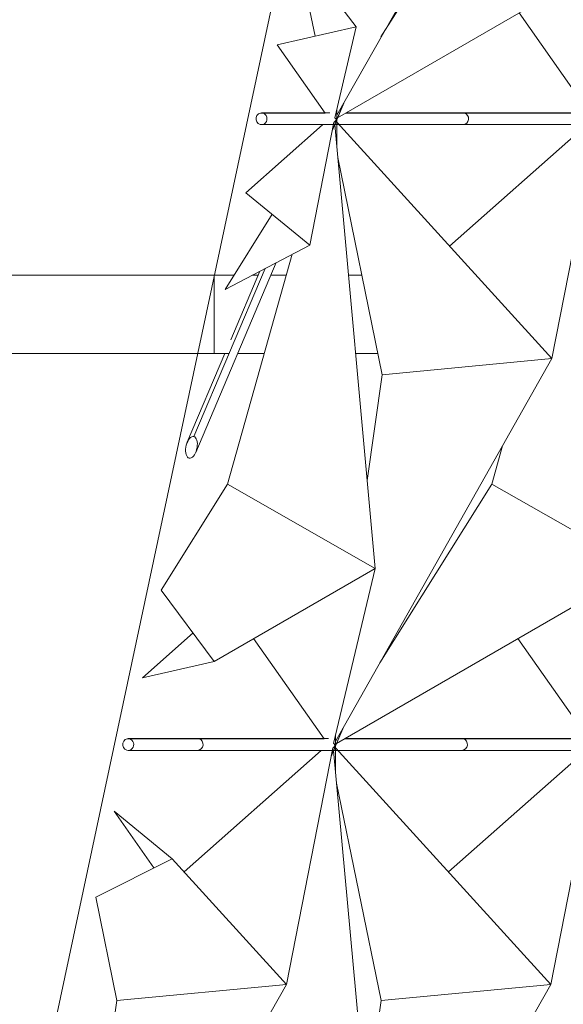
# Model space of a CAD drawing. Header units: inches. Extents: x 424 to 2043, y -237 to 445.
# Tile 327 of 656: x 730.44 to 733.22, y 220.12 to 225.16. Entities that reach past the tile are written whole.
import ezdxf

# ---------------------------------------------------------------- set-up
doc = ezdxf.new("R2010")
doc.units = ezdxf.units.IN
doc.header["$MEASUREMENT"] = 0
for name, color, linetype, lineweight in [('A-FLOR', 192, 'Continuous', 9), ('A-GLAZ-CURT', 52, 'Continuous', 9), ('A-WALL', 113, 'Continuous', 9)]:
    doc.layers.add(name, color=color, linetype=linetype, lineweight=lineweight)

# ---------------------------------------------------------------- blocks, each defined once
blk = doc.blocks.new('Family2 - Family2-V10-North')
at = {"layer": 'A-GLAZ-CURT'}
for p, q in [((154.3833, 8.03), (154.3717, 8.03)), ((155.0708, 8.0293), (154.4662, 8.0293)), ((155.0646, 8.03), (154.4674, 8.03)), ((155.734, 8.03), (155.0646, 8.03)), ((155.7106, 8.0293), (155.0708, 8.0293)), ((154.4067, 7.97), (154.4297, 7.97)), ((154.419, 7.859), (154.4192, 7.9824)), ((154.4208, 7.9816), (155.5185, 6.7734)), ((154.4208, 7.9816), (155.5185, 6.7734)), ((154.4314, 7.97), (155.0646, 7.97)), ((154.9961, 7.3483), (155.6965, 7.9693)), ((155.0646, 7.97), (155.7225, 7.97)), ((155.7551, 7.9831), (155.5185, 6.7734)), ((155.7551, 7.9831), (155.5185, 6.7734)), ((155.6947, 7.97), (155.6931, 7.9663)), ((155.7463, 7.9381), (155.7744, 8.0044)), ((154.6522, 6.6906), (154.4242, 7.8018)), ((155.5185, 6.7734), (154.414, 4.8189)), ((155.5185, 6.7734), (154.414, 4.8189)), ((154.6522, 6.6906), (155.5185, 6.7734)), ((155.5185, 6.7734), (154.6522, 6.6906)), ((154.5744, 6.1505), (154.6522, 6.6906)), ((154.4051, 4.7737), (154.4551, 4.8916)), ((154.4137, 4.8158), (154.4137, 4.8484))]:
    blk.add_line(p, q, dxfattribs=at)
for start_param, end_param in [(6.061168, 6.322967), (3.141593, 6.061168)]:
    blk.add_ellipse((155.0646, 8), major_axis=(0, 0.03), ratio=0.942671, start_param=start_param, end_param=end_param, dxfattribs=at)
for points, knots in [([(154.4095, 8.0061), (154.4097, 8.0058), (154.4109, 8.0042), (154.4129, 8.0012), (154.4151, 7.9973), (154.4169, 7.9934), (154.4182, 7.9896), (154.419, 7.986), (154.4193, 7.9826), (154.4191, 7.9806), (154.419, 7.9796)], [0.3637696, 0.3637696, 0.3637696, 0.3637696, 0.375, 0.4166667, 0.4583333, 0.5, 0.5416667, 0.5833333, 0.625, 0.6666667, 0.6666667, 0.6666667, 0.6666667]), ([(155.7753, 8.0067), (155.7751, 8.0061), (155.7744, 8.0043), (155.773, 8.0012), (155.7706, 7.9973), (155.7676, 7.9934), (155.7642, 7.9896), (155.7604, 7.986), (155.7573, 7.9835), (155.7554, 7.9821), (155.755, 7.9818)], [0.3580875, 0.3580875, 0.3580875, 0.3580875, 0.375, 0.4166667, 0.4583333, 0.5, 0.5416667, 0.5833333, 0.625, 0.6364711, 0.6364711, 0.6364711, 0.6364711]), ([(154.4136, 4.8183), (154.4137, 4.8173), (154.4137, 4.8151), (154.4136, 4.8117), (154.4133, 4.8069), (154.4126, 4.8007), (154.4113, 4.7934), (154.4095, 4.7861), (154.4077, 4.7803), (154.406, 4.7758), (154.4047, 4.7728), (154.4039, 4.7709), (154.4035, 4.7701)], [-0.6431007, -0.6431007, -0.6431007, -0.6431007, -0.625, -0.6041667, -0.5833333, -0.5416667, -0.5, -0.4583333, -0.4166667, -0.3958333, -0.375, -0.358699, -0.358699, -0.358699, -0.358699])]:
    blk.add_open_spline(points, degree=3, knots=knots, dxfattribs=at)
blk = doc.blocks.new('Family2 - Family2-V18-North')
at = {"layer": 'A-GLAZ-CURT'}
for p, q in [((149.0217, 11.059), (149.0219, 11.2158)), ((148.9466, 11.17), (148.945, 11.1663)), ((148.9982, 11.1381), (149.0133, 11.1737)), ((149.2179, 8.9007), (149.0116, 11.17)), ((149.2179, 8.9007), (149.0116, 11.17)), ((148.5186, 9.5277), (148.4637, 9.332)), ((148.4637, 9.332), (147.8916, 8.4183)), ((148.4637, 9.332), (149.2179, 8.9007)), ((149.2179, 8.9007), (148.4637, 9.332)), ((147.6699, 8.0046), (149.2179, 8.9007)), ((147.6699, 8.0046), (149.2179, 8.9007)), ((149.0062, 8.0054), (149.2179, 8.9007)), ((149.0062, 8.0054), (149.2179, 8.9007)), ((148.5972, 8.5414), (148.9566, 8.0297)), ((147.67, 8.0044), (147.707, 8.0916)), ((148.3172, 8.0293), (147.7125, 8.0293)), ((148.3109, 8.03), (147.7138, 8.03)), ((148.9688, 8.03), (148.3109, 8.03)), ((148.9566, 8.0293), (148.3172, 8.0293)), ((149.0163, 7.9824), (149.0164, 8.0484)), ((147.6181, 7.97), (147.6468, 7.97)), ((147.6482, 7.97), (147.6761, 7.97)), ((147.6777, 7.97), (148.3109, 7.97)), ((148.3109, 7.97), (148.9975, 7.97)), ((148.9989, 7.97), (149.0038, 7.97))]:
    blk.add_line(p, q, dxfattribs=at)
for start_param, end_param in [(6.061168, 6.322967), (3.141593, 6.061168)]:
    blk.add_ellipse((148.3109, 8), major_axis=(0, 0.03), ratio=0.942671, start_param=start_param, end_param=end_param, dxfattribs=at)
for points, knots in [([(149.0117, 11.1701), (149.0121, 11.1709), (149.013, 11.1728), (149.0142, 11.1758), (149.0159, 11.1803), (149.0178, 11.1861), (149.0196, 11.1934), (149.0209, 11.2007), (149.0216, 11.2069), (149.0219, 11.2117), (149.0219, 11.2151), (149.0219, 11.2173), (149.0219, 11.2183)], [-0.641301, -0.641301, -0.641301, -0.641301, -0.625, -0.6041667, -0.5833333, -0.5416667, -0.5, -0.4583333, -0.4166667, -0.3958333, -0.375, -0.3568993, -0.3568993, -0.3568993, -0.3568993]), ([(147.6506, 7.9818), (147.651, 7.9821), (147.6529, 7.9835), (147.656, 7.986), (147.6598, 7.9896), (147.6632, 7.9934), (147.6662, 7.9973), (147.6686, 8.0012), (147.67, 8.0043), (147.6707, 8.0061), (147.6709, 8.0067)], [0.3635289, 0.3635289, 0.3635289, 0.3635289, 0.375, 0.4166667, 0.4583333, 0.5, 0.5416667, 0.5833333, 0.625, 0.6419125, 0.6419125, 0.6419125, 0.6419125]), ([(149.0161, 7.9796), (149.0162, 7.9806), (149.0164, 7.9826), (149.0161, 7.986), (149.0153, 7.9896), (149.014, 7.9934), (149.0122, 7.9973), (149.01, 8.0012), (149.008, 8.0042), (149.0068, 8.0058), (149.0065, 8.0061)], [0.3333333, 0.3333333, 0.3333333, 0.3333333, 0.375, 0.4166667, 0.4583333, 0.5, 0.5416667, 0.5833333, 0.625, 0.6362304, 0.6362304, 0.6362304, 0.6362304])]:
    blk.add_open_spline(points, degree=3, knots=knots, dxfattribs=at)
blk = doc.blocks.new('Family2 - Family2-V19-North')
at = {"layer": 'A-GLAZ-CURT'}
for p, q in [((150.3724, 11.059), (150.3727, 11.2158)), ((150.2973, 11.17), (150.2957, 11.1663)), ((150.349, 11.1381), (150.3641, 11.1737)), ((150.5687, 8.9007), (150.3623, 11.17)), ((150.5687, 8.9007), (150.3623, 11.17)), ((149.8694, 9.5277), (149.8144, 9.332)), ((149.8144, 9.332), (149.2424, 8.4183)), ((149.8144, 9.332), (150.5687, 8.9007)), ((150.5687, 8.9007), (149.8144, 9.332)), ((149.0207, 8.0046), (150.5687, 8.9007)), ((149.0207, 8.0046), (150.5687, 8.9007)), ((150.357, 8.0054), (150.5687, 8.9007)), ((150.357, 8.0054), (150.5687, 8.9007)), ((149.948, 8.5414), (150.3077, 8.0293)), ((149.0208, 8.0044), (149.0577, 8.0916)), ((149.6679, 8.0293), (149.0632, 8.0293)), ((149.6617, 8.03), (149.0645, 8.03)), ((150.3195, 8.03), (149.6617, 8.03)), ((150.3077, 8.0293), (149.6679, 8.0293)), ((150.367, 7.9824), (150.3671, 8.0484)), ((148.9688, 7.97), (148.9975, 7.97)), ((148.9989, 7.97), (149.0268, 7.97)), ((149.0284, 7.97), (149.6617, 7.97)), ((149.6617, 7.97), (150.3483, 7.97)), ((150.3496, 7.97), (150.3545, 7.97))]:
    blk.add_line(p, q, dxfattribs=at)
for start_param, end_param in [(6.061168, 6.322967), (3.141593, 6.061168)]:
    blk.add_ellipse((149.6617, 8), major_axis=(0, 0.03), ratio=0.942671, start_param=start_param, end_param=end_param, dxfattribs=at)
for points, knots in [([(150.3624, 11.1701), (150.3628, 11.1709), (150.3637, 11.1728), (150.365, 11.1758), (150.3666, 11.1803), (150.3685, 11.1861), (150.3703, 11.1934), (150.3716, 11.2007), (150.3723, 11.2069), (150.3726, 11.2117), (150.3727, 11.2151), (150.3727, 11.2172), (150.3726, 11.2182)], [-0.641301, -0.641301, -0.641301, -0.641301, -0.625, -0.6041667, -0.5833333, -0.5416667, -0.5, -0.4583333, -0.4166667, -0.3958333, -0.375, -0.3572857, -0.3572857, -0.3572857, -0.3572857]), ([(149.0014, 7.9818), (149.0018, 7.9821), (149.0036, 7.9835), (149.0068, 7.986), (149.0106, 7.9896), (149.014, 7.9934), (149.0169, 7.9973), (149.0193, 8.0012), (149.0208, 8.0043), (149.0214, 8.0061), (149.0216, 8.0067)], [0.3635289, 0.3635289, 0.3635289, 0.3635289, 0.375, 0.4166667, 0.4583333, 0.5, 0.5416667, 0.5833333, 0.625, 0.6419125, 0.6419125, 0.6419125, 0.6419125]), ([(150.3668, 7.9796), (150.367, 7.9806), (150.3671, 7.9826), (150.3668, 7.986), (150.366, 7.9896), (150.3647, 7.9934), (150.3629, 7.9973), (150.3607, 8.0012), (150.3587, 8.0042), (150.3575, 8.0058), (150.3573, 8.0061)], [0.3333333, 0.3333333, 0.3333333, 0.3333333, 0.375, 0.4166667, 0.4583333, 0.5, 0.5416667, 0.5833333, 0.625, 0.6362304, 0.6362304, 0.6362304, 0.6362304])]:
    blk.add_open_spline(points, degree=3, knots=knots, dxfattribs=at)
blk = doc.blocks.new('Family2 - Family2-V16-North')
at = {"layer": 'A-GLAZ-CURT'}
for p, q in [((147.6653, 7.859), (147.6656, 8.0158)), ((147.5903, 7.97), (147.5887, 7.9663)), ((147.6419, 7.9381), (147.657, 7.9737)), ((147.8616, 5.7007), (147.6552, 7.97)), ((147.8616, 5.7007), (147.6552, 7.97)), ((147.1623, 6.3277), (147.1074, 6.132)), ((147.1074, 6.132), (146.5353, 5.2183)), ((147.1074, 6.132), (147.8616, 5.7007)), ((147.8616, 5.7007), (147.1074, 6.132)), ((146.3136, 4.8046), (147.8616, 5.7007)), ((146.3136, 4.8046), (147.8616, 5.7007)), ((147.6499, 4.8054), (147.8616, 5.7007)), ((147.6499, 4.8054), (147.8616, 5.7007)), ((147.2409, 5.3414), (147.6006, 4.8293)), ((146.3137, 4.8044), (146.3507, 4.8916)), ((147.66, 4.7824), (147.6601, 4.8484)), ((146.9609, 4.8293), (146.3562, 4.8293)), ((146.9546, 4.83), (146.3575, 4.83)), ((147.6125, 4.83), (146.9546, 4.83)), ((147.6006, 4.8293), (146.9609, 4.8293)), ((146.2618, 4.77), (146.2905, 4.77)), ((146.2918, 4.77), (146.3197, 4.77)), ((146.3214, 4.77), (146.9546, 4.77)), ((146.9546, 4.77), (147.6412, 4.77)), ((147.6426, 4.77), (147.6475, 4.77))]:
    blk.add_line(p, q, dxfattribs=at)
for start_param, end_param in [(6.061168, 6.322967), (3.141593, 6.061168)]:
    blk.add_ellipse((146.9546, 4.8), major_axis=(0, 0.03), ratio=0.942671, start_param=start_param, end_param=end_param, dxfattribs=at)
for points, knots in [([(147.6554, 7.9701), (147.6558, 7.9709), (147.6566, 7.9728), (147.6579, 7.9758), (147.6596, 7.9803), (147.6615, 7.9861), (147.6632, 7.9934), (147.6646, 8.0007), (147.6652, 8.0069), (147.6655, 8.0117), (147.6656, 8.0151), (147.6656, 8.0173), (147.6656, 8.0183)], [-0.641301, -0.641301, -0.641301, -0.641301, -0.625, -0.6041667, -0.5833333, -0.5416667, -0.5, -0.4583333, -0.4166667, -0.3958333, -0.375, -0.3568993, -0.3568993, -0.3568993, -0.3568993]), ([(146.2943, 4.7818), (146.2947, 4.7821), (146.2966, 4.7835), (146.2997, 4.786), (146.3035, 4.7896), (146.3069, 4.7934), (146.3099, 4.7973), (146.3123, 4.8012), (146.3137, 4.8043), (146.3144, 4.8061), (146.3146, 4.8067)], [0.3635289, 0.3635289, 0.3635289, 0.3635289, 0.375, 0.4166667, 0.4583333, 0.5, 0.5416667, 0.5833333, 0.625, 0.6419125, 0.6419125, 0.6419125, 0.6419125]), ([(147.6597, 4.7796), (147.6599, 4.7806), (147.66, 4.7826), (147.6598, 4.786), (147.659, 4.7896), (147.6577, 4.7934), (147.6559, 4.7973), (147.6537, 4.8012), (147.6517, 4.8042), (147.6505, 4.8058), (147.6502, 4.8061)], [0.3333333, 0.3333333, 0.3333333, 0.3333333, 0.375, 0.4166667, 0.4583333, 0.5, 0.5416667, 0.5833333, 0.625, 0.6362304, 0.6362304, 0.6362304, 0.6362304])]:
    blk.add_open_spline(points, degree=3, knots=knots, dxfattribs=at)
blk = doc.blocks.new('Family2 - Family2-V45-North')
at = {"layer": 'A-GLAZ-CURT'}
for p, q in [((150.3657, 17.6557), (150.3544, 17.6293)), ((150.3601, 17.5381), (150.3752, 17.5737)), ((150.3836, 17.459), (150.3838, 17.6158)), ((150.3085, 17.5701), (150.3069, 17.5663)), ((150.5798, 15.3007), (150.3735, 17.57)), ((150.5798, 15.3007), (150.3735, 17.57)), ((149.8805, 15.9277), (149.8256, 15.732)), ((149.8256, 15.732), (149.2535, 14.8183)), ((149.8256, 15.732), (150.5798, 15.3007)), ((150.5798, 15.3007), (149.8256, 15.732)), ((149.0318, 14.4046), (150.5798, 15.3007)), ((149.0318, 14.4046), (150.5798, 15.3007)), ((150.3681, 14.4054), (150.5798, 15.3007)), ((150.3681, 14.4054), (150.5798, 15.3007)), ((149.9591, 14.9414), (150.3188, 14.4293)), ((149.0319, 14.4044), (149.0689, 14.4916)), ((149.6791, 14.4293), (149.0744, 14.4293)), ((149.6728, 14.43), (149.0757, 14.43)), ((150.3307, 14.43), (149.6728, 14.43)), ((150.3188, 14.4293), (149.6791, 14.4293)), ((150.3782, 14.3824), (150.3783, 14.4484)), ((148.98, 14.37), (149.0087, 14.37)), ((149.0102, 14.37), (149.038, 14.37)), ((149.0396, 14.37), (149.6728, 14.37)), ((149.6728, 14.37), (150.3594, 14.37)), ((150.3608, 14.37), (150.3657, 14.37))]:
    blk.add_line(p, q, dxfattribs=at)
for start_param, end_param in [(6.061168, 6.322967), (3.141593, 6.061168)]:
    blk.add_ellipse((149.6728, 14.4), major_axis=(0, 0.03), ratio=0.942671, start_param=start_param, end_param=end_param, dxfattribs=at)
for points, knots in [([(150.3657, 17.6557), (150.3633, 17.6563), (150.3594, 17.6562), (150.3549, 17.6544), (150.3522, 17.6529), (150.3496, 17.6512), (150.347, 17.6489), (150.3445, 17.6463), (150.3421, 17.6434), (150.3397, 17.6401), (150.3374, 17.6365), (150.3357, 17.6334), (150.3346, 17.6313), (150.334, 17.63)], [-1, -1, -1, -1, -0.9166667, -0.875, -0.8541667, -0.8333333, -0.7916667, -0.7708333, -0.75, -0.7083333, -0.6875, -0.6666667, -0.6421592, -0.6421592, -0.6421592, -0.6421592]), ([(150.3736, 17.5701), (150.374, 17.5709), (150.3749, 17.5728), (150.3761, 17.5758), (150.3778, 17.5803), (150.3797, 17.5861), (150.3815, 17.5934), (150.3828, 17.6007), (150.3835, 17.6069), (150.3838, 17.6117), (150.3839, 17.6164), (150.3837, 17.6211), (150.3833, 17.6255), (150.3828, 17.6298), (150.382, 17.6338), (150.3809, 17.6376), (150.3797, 17.6411), (150.3783, 17.6443), (150.3767, 17.6471), (150.3749, 17.6496), (150.3715, 17.6533), (150.3681, 17.6551), (150.3657, 17.6557)], [-0.641301, -0.641301, -0.641301, -0.641301, -0.625, -0.6041667, -0.5833333, -0.5416667, -0.5, -0.4583333, -0.4166667, -0.3958333, -0.375, -0.3333333, -0.3125, -0.2916667, -0.25, -0.2291667, -0.2083333, -0.1666667, -0.1458333, -0.125, -0.0833333, 0, 0, 0, 0]), ([(149.0125, 14.3818), (149.0129, 14.3821), (149.0148, 14.3835), (149.0179, 14.386), (149.0217, 14.3896), (149.0251, 14.3934), (149.0281, 14.3973), (149.0305, 14.4012), (149.032, 14.4043), (149.0326, 14.4061), (149.0328, 14.4067)], [0.3635289, 0.3635289, 0.3635289, 0.3635289, 0.375, 0.4166667, 0.4583333, 0.5, 0.5416667, 0.5833333, 0.625, 0.6419125, 0.6419125, 0.6419125, 0.6419125]), ([(150.378, 14.3796), (150.3781, 14.3806), (150.3783, 14.3826), (150.378, 14.386), (150.3772, 14.3896), (150.3759, 14.3934), (150.3741, 14.3973), (150.3719, 14.4012), (150.3699, 14.4042), (150.3687, 14.4058), (150.3685, 14.4061)], [0.3333333, 0.3333333, 0.3333333, 0.3333333, 0.375, 0.4166667, 0.4583333, 0.5, 0.5416667, 0.5833333, 0.625, 0.6362304, 0.6362304, 0.6362304, 0.6362304])]:
    blk.add_open_spline(points, degree=3, knots=knots, dxfattribs=at)

msp = doc.modelspace()

# ---------------------------------------------------------------- linework, layer by layer
at = {"layer": 'A-FLOR'}
for p, q in [((723.787, 223.8485), (731.5344, 223.8485)), ((731.4338, 223.8485), (731.4338, 223.4485)), ((731.6269, 223.8485), (731.658, 223.8485)), ((731.7227, 223.8485), (731.801, 223.8485)), ((732.1191, 223.8485), (732.1878, 223.8485)), ((731.5064, 223.4485), (723.7088, 223.4485)), ((731.6887, 223.4485), (731.5532, 223.4485)), ((732.2699, 223.4485), (732.1554, 223.4485))]:
    msp.add_line(p, q, dxfattribs=at)
at = {"layer": 'A-GLAZ-CURT'}
for p, q in [((733.1643, 226.6218), (732.0597, 224.6673)), ((733.1643, 226.6218), (732.0597, 224.6673)), ((731.8582, 225.5106), (731.9484, 225.0707)), ((732.1593, 225.1191), (731.8582, 225.5106)), ((732.1593, 225.1191), (731.7551, 225.0263)), ((732.0493, 224.6539), (732.1593, 225.1191)), ((732.0493, 224.6539), (732.1593, 225.1191)), ((731.7551, 225.0263), (732, 224.6777)), ((732.0508, 224.6222), (732.1008, 224.7401)), ((732.0234, 224.6785), (731.6747, 224.6785)), ((732.0119, 224.6785), (731.6747, 224.6785)), ((732, 224.6777), (731.681, 224.6777)), ((732, 224.6777), (731.681, 224.6777)), ((732.0593, 224.6309), (732.0595, 224.6969)), ((732.0594, 224.6642), (732.0595, 224.6969)), ((732.0445, 224.6315), (731.9216, 224.003)), ((732.0445, 224.6315), (731.9216, 224.003)), ((732.0357, 224.5865), (732.0638, 224.6529)), ((732.0357, 224.5865), (732.0508, 224.6222)), ((732.0591, 224.5074), (732.0594, 224.6642)), ((731.5943, 224.2706), (731.9858, 224.6177)), ((731.6747, 224.6185), (732.0119, 224.6185)), ((731.6747, 224.6185), (732.0406, 224.6185)), ((731.9841, 224.6185), (731.9825, 224.6147)), ((731.9841, 224.6185), (731.9825, 224.6147)), ((732.0421, 224.6185), (732.0469, 224.6185)), ((732.2554, 222.3492), (732.049, 224.6184)), ((732.2554, 222.3492), (732.049, 224.6184)), ((731.9216, 224.003), (731.5943, 224.2706)), ((731.4891, 223.7762), (731.7295, 224.1601)), ((731.9216, 224.003), (731.4891, 223.7762)), ((731.831, 223.9555), (731.5011, 222.7805)), ((731.6933, 223.8833), (731.329, 223.0239)), ((731.6933, 223.8833), (731.329, 223.0239)), ((731.3386, 222.9419), (731.7503, 223.9132)), ((731.3386, 222.9419), (731.7503, 223.9132)), ((731.6665, 223.8692), (731.5178, 223.5183)), ((731.6665, 223.8692), (731.5178, 223.5183)), ((731.4882, 223.4485), (731.2957, 222.9944)), ((731.4882, 223.4485), (731.2957, 222.9944)), ((731.5011, 222.7805), (731.1619, 222.2387)), ((732.2554, 222.3492), (731.5011, 222.7805)), ((731.5011, 222.7805), (732.2554, 222.3492)), ((731.4334, 221.8734), (732.2554, 222.3492)), ((731.4334, 221.8734), (732.2554, 222.3492)), ((732.0437, 221.4539), (732.2554, 222.3492)), ((732.0437, 221.4539), (732.2554, 222.3492)), ((731.1619, 222.2387), (731.4334, 221.8734)), ((731.3253, 222.0189), (731.0663, 221.7893)), ((731.6347, 221.9899), (731.9944, 221.4777)), ((731.0663, 221.7893), (731.4334, 221.8734)), ((731.3484, 221.4785), (730.9938, 221.4785)), ((731.3484, 221.4785), (730.9938, 221.4785)), ((731.3546, 221.4777), (731, 221.4777)), ((731.3546, 221.4777), (731, 221.4777)), ((732.0178, 221.4785), (731.3484, 221.4785)), ((732.0063, 221.4785), (731.3484, 221.4785)), ((731.9944, 221.4777), (731.3546, 221.4777)), ((731.9944, 221.4777), (731.3546, 221.4777)), ((732.0301, 221.3865), (732.0582, 221.4529)), ((732.0538, 221.4309), (732.0539, 221.4969)), ((730.9938, 221.4185), (731.3484, 221.4185)), ((730.9938, 221.4185), (731.3484, 221.4185)), ((731.28, 220.7968), (731.9803, 221.4177)), ((731.3484, 221.4185), (732.0063, 221.4185)), ((731.3484, 221.4185), (732.035, 221.4185)), ((732.0389, 221.4315), (731.8023, 220.2218)), ((732.0389, 221.4315), (731.8023, 220.2218)), ((731.9785, 221.4185), (731.9769, 221.4147)), ((732.0364, 221.4185), (732.0413, 221.4185)), ((731.1253, 220.8171), (730.9213, 221.1076)), ((730.9213, 221.1076), (731.2188, 220.8641)), ((730.8276, 220.6674), (731.2188, 220.8641)), ((731.2188, 220.8641), (731.8023, 220.2218)), ((731.2188, 220.8641), (731.8023, 220.2218)), ((730.936, 220.139), (730.8276, 220.6674)), ((731.8023, 220.2218), (730.6978, 218.2673)), ((731.8023, 220.2218), (730.6978, 218.2673)), ((731.8023, 220.2218), (730.936, 220.139)), ((730.936, 220.139), (731.8023, 220.2218)), ((730.8582, 219.5989), (730.936, 220.139))]:
    msp.add_line(p, q, dxfattribs=at)
at = {"layer": 'A-GLAZ-CURT', "flags": 128}
for points in [[(731.3053, 222.9124), (731.3004, 222.9146), (731.2961, 222.9185), (731.2926, 222.9242), (731.2898, 222.9314), (731.288, 222.9398), (731.2872, 222.9492), (731.2874, 222.9592), (731.2886, 222.9696), (731.2908, 222.9799), (731.2939, 222.9897), (731.2978, 222.9989), (731.3023, 223.007), (731.3073, 223.0138), (731.3127, 223.019), (731.3183, 223.0225), (731.3238, 223.0241), (731.329, 223.0239)], [(731.3053, 222.9124), (731.3004, 222.9146), (731.2961, 222.9185), (731.2926, 222.9242), (731.2898, 222.9314), (731.288, 222.9398), (731.2872, 222.9492), (731.2874, 222.9592), (731.2886, 222.9696), (731.2908, 222.9799), (731.2939, 222.9897), (731.2978, 222.9989), (731.3023, 223.007), (731.3073, 223.0138), (731.3127, 223.019), (731.3183, 223.0225), (731.3238, 223.0241), (731.329, 223.0239)], [(731.329, 223.0239), (731.3339, 223.0217), (731.3382, 223.0177), (731.3418, 223.012), (731.3445, 223.0049), (731.3463, 222.9965), (731.3471, 222.9871), (731.3469, 222.977), (731.3457, 222.9667), (731.3435, 222.9564), (731.3405, 222.9465), (731.3366, 222.9374), (731.332, 222.9293), (731.327, 222.9225), (731.3216, 222.9173), (731.3161, 222.9138), (731.3106, 222.9121), (731.3053, 222.9124)], [(731.329, 223.0239), (731.3339, 223.0217), (731.3382, 223.0177), (731.3418, 223.012), (731.3445, 223.0049), (731.3463, 222.9965), (731.3471, 222.9871), (731.3469, 222.977), (731.3457, 222.9667), (731.3435, 222.9564), (731.3405, 222.9465), (731.3366, 222.9374), (731.332, 222.9293), (731.327, 222.9225), (731.3216, 222.9173), (731.3161, 222.9138), (731.3106, 222.9121), (731.3053, 222.9124)]]:
    msp.add_lwpolyline(points, dxfattribs=at)
at = {"layer": 'A-GLAZ-CURT'}
for centre, start_param, end_param in [((731.6747, 224.6485), 6.061168, 9.20276), ((731.6747, 224.6485), 6.061168, 9.20276), ((731.6747, 224.6485), 2.919575, 6.061168), ((731.6747, 224.6485), 2.919575, 6.061168), ((730.9938, 221.4485), 6.061168, 9.20276), ((730.9938, 221.4485), 6.061168, 9.20276), ((730.9938, 221.4485), 2.919575, 6.061168), ((730.9938, 221.4485), 2.919575, 6.061168), ((731.3484, 221.4485), 6.061168, 6.322967), ((731.3484, 221.4485), 6.061168, 6.322967), ((731.3484, 221.4485), 3.141593, 6.061168), ((731.3484, 221.4485), 3.141593, 6.061168)]:
    msp.add_ellipse(centre, major_axis=(0, 0.03), ratio=0.942671, start_param=start_param, end_param=end_param, dxfattribs=at)
for points, knots in [([(732.0647, 224.6551), (732.0645, 224.6546), (732.0638, 224.6528), (732.0624, 224.6497), (732.06, 224.6457), (732.057, 224.6418), (732.0536, 224.6381), (732.0498, 224.6345), (732.0467, 224.6319), (732.0448, 224.6306), (732.0444, 224.6303)], [0.3580875, 0.3580875, 0.3580875, 0.3580875, 0.375, 0.4166667, 0.4583333, 0.5, 0.5416667, 0.5833333, 0.625, 0.6364711, 0.6364711, 0.6364711, 0.6364711]), ([(732.0492, 224.6186), (732.0496, 224.6194), (732.0504, 224.6213), (732.0517, 224.6243), (732.0525, 224.6265), (732.0529, 224.6276)], [-0.64118466, -0.64118466, -0.64118466, -0.64118466, -0.625, -0.60416667, -0.58345263, -0.58345263, -0.58345263, -0.58345263]), ([(732.0529, 224.6276), (732.0525, 224.6265), (732.0517, 224.6243), (732.0504, 224.6213), (732.0496, 224.6194), (732.0492, 224.6186)], [-0.41654737, -0.41654737, -0.41654737, -0.41654737, -0.39583333, -0.375, -0.35881534, -0.35881534, -0.35881534, -0.35881534]), ([(732.0591, 224.6281), (732.0593, 224.6291), (732.0594, 224.6311), (732.0591, 224.6345), (732.0583, 224.6381), (732.057, 224.6418), (732.0553, 224.6457), (732.0531, 224.6497), (732.0511, 224.6526), (732.0499, 224.6542), (732.0496, 224.6546)], [0.3333333, 0.3333333, 0.3333333, 0.3333333, 0.375, 0.4166667, 0.4583333, 0.5, 0.5416667, 0.5833333, 0.625, 0.6362304, 0.6362304, 0.6362304, 0.6362304]), ([(732.0591, 224.6565), (732.0592, 224.6577), (732.0593, 224.6601), (732.0594, 224.6635), (732.0594, 224.6657), (732.0594, 224.6667)], [-0.41654699, -0.41654699, -0.41654699, -0.41654699, -0.39583333, -0.375, -0.35689926, -0.35689926, -0.35689926, -0.35689926]), ([(732.0594, 224.6667), (732.0594, 224.6657), (732.0594, 224.6635), (732.0593, 224.6601), (732.0592, 224.6577), (732.0591, 224.6565)], [-0.64310074, -0.64310074, -0.64310074, -0.64310074, -0.625, -0.60416667, -0.58345301, -0.58345301, -0.58345301, -0.58345301]), ([(732.0591, 221.4551), (732.0589, 221.4546), (732.0583, 221.4528), (732.0568, 221.4497), (732.0544, 221.4457), (732.0514, 221.4418), (732.048, 221.4381), (732.0442, 221.4345), (732.0411, 221.4319), (732.0392, 221.4306), (732.0388, 221.4303)], [0.3580875, 0.3580875, 0.3580875, 0.3580875, 0.375, 0.4166667, 0.4583333, 0.5, 0.5416667, 0.5833333, 0.625, 0.6364711, 0.6364711, 0.6364711, 0.6364711]), ([(732.0535, 221.4281), (732.0537, 221.4291), (732.0538, 221.4311), (732.0535, 221.4345), (732.0527, 221.4381), (732.0514, 221.4418), (732.0497, 221.4457), (732.0475, 221.4497), (732.0455, 221.4526), (732.0443, 221.4542), (732.044, 221.4546)], [0.3333333, 0.3333333, 0.3333333, 0.3333333, 0.375, 0.4166667, 0.4583333, 0.5, 0.5416667, 0.5833333, 0.625, 0.6362304, 0.6362304, 0.6362304, 0.6362304])]:
    msp.add_open_spline(points, degree=3, knots=knots, dxfattribs=at)
for points in [[(732.0529, 224.6277), (732.0538, 224.6299), (732.0552, 224.6346), (732.057, 224.6418), (732.0584, 224.6492), (732.0589, 224.6541), (732.0591, 224.6565)], [(732.0591, 224.6565), (732.0589, 224.6541), (732.0584, 224.6492), (732.057, 224.6418), (732.0552, 224.6346), (732.0538, 224.6299), (732.0529, 224.6277)]]:
    msp.add_open_spline(points, degree=3, dxfattribs=at)
at = {"layer": 'A-WALL'}
msp.add_line((732.285, 227.8485), (730.6255, 220.0502), dxfattribs=at)

# ---------------------------------------------------------------- block references
at = {"layer": 'A-GLAZ-CURT'}
for name, p in [('Family2 - Family2-V45-North', (583.0319, 210.2485)), ('Family2 - Family2-V10-North', (577.6401, 216.6485)), ('Family2 - Family2-V16-North', (585.7445, 216.6485)), ('Family2 - Family2-V18-North', (583.0319, 210.2485)), ('Family2 - Family2-V19-North', (583.0319, 210.2485)), ('Family2 - Family2-V10-North', (577.6345, 213.4485))]:
    msp.add_blockref(name, p, dxfattribs=at)

doc.saveas('drawing.dxf')
